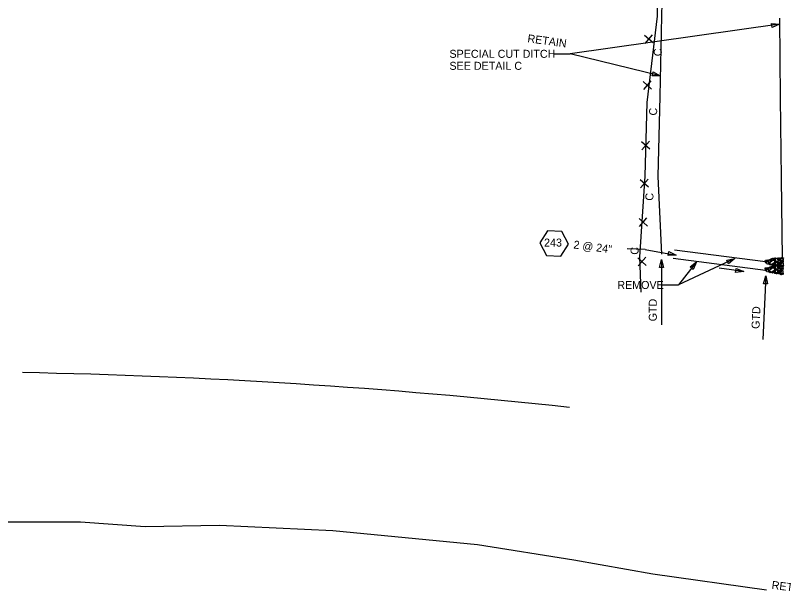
# Model space of a CAD drawing. Extents: x 2384780 to 2405432, y 547869 to 573706.
# Drawn here: x 2397303 to 2397782.7, y 552485.5 to 552846.5 of the extents above; entities that cross this region are included whole.
import ezdxf

# ---------------------------------------------------------------- set-up
doc = ezdxf.new("R2010")
doc.units = 0
for name, color, linetype in [('Old_Level_1', 7, 'Continuous'), ('Old_Level_18', 7, 'Continuous'), ('Old_Level_19', 7, 'Continuous'), ('Old_Level_5', 7, 'Continuous'), ('Old_Level_63', 7, 'Continuous'), ('Prop Drainage Box Number Symbol CELL', 7, 'Continuous')]:
    doc.layers.add(name, color=color, linetype=linetype)

# ---------------------------------------------------------------- blocks, each defined once
blk = doc.blocks.new('SPOT')
at = {"layer": 'Old_Level_1'}
for p, q in [((-5.48625, 4.61225), (5.48625, -4.61175)), ((-4.608, -5.326), (4.609, 5.325))]:
    blk.add_line(p, q, dxfattribs=at)

msp = doc.modelspace()

# ---------------------------------------------------------------- linework, layer by layer
at = {"layer": 'Old_Level_1'}
for p, q in [((2397714.65, 552700.21), (2397771.37, 552692.88)), ((2397713.83, 552694.89), (2397771.49, 552687.44))]:
    msp.add_line(p, q, dxfattribs=at)
for points in [[(2397777.5, 552695.17), (2397777.69, 552694.99), (2397777.81, 552694.57), (2397777.62, 552694.27), (2397777.3, 552694.26), (2397777.21, 552694.86), (2397777.31, 552695.16), (2397777.5, 552695.17)], [(2397779.62, 552694.92), (2397779.45, 552694.69), (2397778.96, 552694.57), (2397778.72, 552694.77), (2397778.76, 552694.96), (2397779.31, 552695.17), (2397779.5, 552695.11), (2397779.62, 552694.92)], [(2397780.24, 552695.24), (2397780.46, 552694.97), (2397780.55, 552694.54), (2397780.37, 552694.26), (2397780.07, 552694.25), (2397779.99, 552694.85), (2397780.05, 552695.15), (2397780.24, 552695.24)], [(2397780.97, 552694.45), (2397780.86, 552694.75), (2397780.96, 552695.16), (2397781.3, 552695.35), (2397781.49, 552695.24), (2397781.5, 552694.64), (2397781.16, 552694.45), (2397780.97, 552694.45)], [(2397782.71, 552694.94), (2397782.54, 552694.7), (2397782.05, 552694.59), (2397781.81, 552694.8), (2397781.85, 552694.99), (2397782.4, 552695.2), (2397782.59, 552695.12), (2397782.71, 552694.94)], [(2397771.69, 552693.69), (2397771.77, 552693.46), (2397772.01, 552692.94), (2397771.71, 552692.79), (2397771.52, 552692.77), (2397771.27, 552693.34), (2397771.39, 552693.67), (2397771.69, 552693.69)], [(2397771.84, 552692.67), (2397771.91, 552692.46), (2397772.15, 552691.97), (2397771.86, 552691.77), (2397771.67, 552691.77), (2397771.39, 552692.37), (2397771.54, 552692.67), (2397771.84, 552692.67)], [(2397773.3, 552693.37), (2397773, 552693.19), (2397772.41, 552692.95), (2397771.99, 552693.29), (2397771.97, 552693.69), (2397772.87, 552693.9), (2397773.17, 552693.71), (2397773.3, 552693.37)], [(2397772.6, 552691.05), (2397772.41, 552691.45), (2397772.09, 552692.42), (2397772.56, 552692.96), (2397773.1, 552692.92), (2397773.41, 552691.74), (2397773.12, 552691.16), (2397772.72, 552691.05)], [(2397773.47, 552692.3), (2397773.35, 552692.79), (2397773.32, 552693.8), (2397774, 552694.16), (2397774.41, 552693.97), (2397774.36, 552692.74), (2397773.95, 552692.32), (2397773.47, 552692.3)], [(2397773.5, 552691.4), (2397773.49, 552691.62), (2397773.47, 552692.07), (2397773.77, 552692.2), (2397773.96, 552692.2), (2397773.97, 552691.6), (2397773.76, 552691.3), (2397773.5, 552691.4)], [(2397774.51, 552691.25), (2397774.34, 552691.02), (2397773.85, 552690.9), (2397773.62, 552691.12), (2397773.62, 552691.31), (2397774.21, 552691.54), (2397774.44, 552691.44), (2397774.51, 552691.25)], [(2397777.29, 552692.76), (2397776.81, 552692.05), (2397775.42, 552691), (2397774.32, 552691.5), (2397774.07, 552692.29), (2397775.76, 552693.64), (2397776.74, 552693.54), (2397777.41, 552692.87)], [(2397775.16, 552690.94), (2397774.94, 552690.74), (2397774.45, 552690.61), (2397774.22, 552690.8), (2397774.22, 552691.02), (2397774.85, 552691.22), (2397775.05, 552691.12), (2397775.16, 552690.94)], [(2397775.24, 552693.22), (2397775.06, 552693), (2397774.57, 552692.89), (2397774.34, 552693.09), (2397774.37, 552693.27), (2397774.94, 552693.49), (2397775.12, 552693.41), (2397775.24, 552693.22)], [(2397775.35, 552694.34), (2397775.17, 552694.1), (2397774.69, 552693.99), (2397774.45, 552694.2), (2397774.49, 552694.39), (2397775.05, 552694.59), (2397775.24, 552694.52), (2397775.35, 552694.34)], [(2397775.49, 552693.76), (2397775.26, 552693.54), (2397774.79, 552693.46), (2397774.55, 552693.64), (2397774.55, 552693.86), (2397775.19, 552694.06), (2397775.37, 552693.95), (2397775.49, 552693.76)], [(2397775.51, 552693.79), (2397775.39, 552694.19), (2397775.37, 552694.79), (2397775.89, 552695.02), (2397776.2, 552694.87), (2397776.12, 552694.01), (2397775.8, 552693.79), (2397775.51, 552693.79)], [(2397775.79, 552690.35), (2397775.7, 552690.65), (2397775.65, 552691.14), (2397775.99, 552691.25), (2397776.25, 552691.19), (2397776.19, 552690.55), (2397775.97, 552690.32), (2397775.79, 552690.35)], [(2397776.65, 552690.47), (2397776.42, 552690.76), (2397776.21, 552691.44), (2397776.51, 552691.77), (2397776.81, 552691.77), (2397777.14, 552690.96), (2397776.95, 552690.57), (2397776.65, 552690.47)], [(2397777.22, 552694.66), (2397777.04, 552694.44), (2397776.55, 552694.32), (2397776.32, 552694.52), (2397776.36, 552694.71), (2397776.91, 552694.92), (2397777.1, 552694.85), (2397777.22, 552694.66)], [(2397777.52, 552693.9), (2397777.34, 552693.7), (2397776.86, 552693.61), (2397776.62, 552693.8), (2397776.62, 552694.02), (2397777.22, 552694.2), (2397777.41, 552694.09), (2397777.52, 552693.9)], [(2397777.75, 552691.99), (2397777.59, 552691.76), (2397777.09, 552691.67), (2397776.86, 552691.85), (2397776.86, 552692.07), (2397777.45, 552692.29), (2397777.67, 552692.17), (2397777.75, 552691.99)], [(2397777.91, 552690.47), (2397777.74, 552690.25), (2397777.25, 552690.12), (2397777.02, 552690.35), (2397777.02, 552690.54), (2397777.61, 552690.77), (2397777.84, 552690.66), (2397777.91, 552690.47)], [(2397777.5, 552691.62), (2397777.61, 552691.41), (2397777.82, 552690.92), (2397777.5, 552690.72), (2397777.34, 552690.72), (2397777.1, 552691.32), (2397777.2, 552691.51), (2397777.5, 552691.62)], [(2397777.4, 552690.37), (2397777.59, 552690.18), (2397777.72, 552689.77), (2397777.53, 552689.47), (2397777.2, 552689.46), (2397777.12, 552690.06), (2397777.22, 552690.36), (2397777.4, 552690.37)], [(2397777.42, 552692.49), (2397777.3, 552692.79), (2397777.4, 552693.2), (2397777.74, 552693.4), (2397777.92, 552693.29), (2397777.94, 552692.69), (2397777.61, 552692.49), (2397777.42, 552692.49)], [(2397778.56, 552694.77), (2397778.84, 552694.31), (2397779.31, 552693.22), (2397778.61, 552692.57), (2397778.12, 552692.56), (2397777.67, 552693.97), (2397777.95, 552694.69), (2397778.55, 552694.9)], [(2397777.94, 552690.64), (2397777.82, 552691.16), (2397777.9, 552692.17), (2397778.5, 552692.49), (2397779.02, 552692.32), (2397778.95, 552691.12), (2397778.46, 552690.59), (2397777.94, 552690.64)], [(2397778.94, 552690.29), (2397778.76, 552690.06), (2397778.27, 552689.94), (2397778.05, 552690.16), (2397778.05, 552690.35), (2397778.64, 552690.59), (2397778.86, 552690.47), (2397778.94, 552690.29)], [(2397779.53, 552690.12), (2397779.35, 552689.88), (2397778.87, 552689.77), (2397778.63, 552689.97), (2397778.67, 552690.16), (2397779.22, 552690.37), (2397779.4, 552690.31), (2397779.53, 552690.12)], [(2397779.24, 552691.17), (2397779.31, 552690.96), (2397779.42, 552690.47), (2397779.21, 552690.25), (2397779.06, 552690.24), (2397778.82, 552690.72), (2397778.94, 552691.02), (2397779.12, 552691.14)], [(2397779.06, 552692.81), (2397779.46, 552693), (2397780.47, 552693.32), (2397780.96, 552692.85), (2397780.97, 552692.32), (2397779.79, 552692.04), (2397779.17, 552692.17), (2397779.1, 552692.7)], [(2397780.01, 552691.7), (2397779.8, 552691.46), (2397779.31, 552691.35), (2397779.09, 552691.57), (2397779.11, 552691.76), (2397779.67, 552691.96), (2397779.9, 552691.89), (2397780.01, 552691.7)], [(2397779.31, 552693.8), (2397779.19, 552694.1), (2397779.29, 552694.51), (2397779.62, 552694.71), (2397779.81, 552694.6), (2397779.82, 552694), (2397779.5, 552693.8), (2397779.31, 552693.8)], [(2397780.22, 552693.59), (2397780.06, 552693.4), (2397779.52, 552693.22), (2397779.3, 552693.45), (2397779.34, 552693.64), (2397779.92, 552693.87), (2397780.11, 552693.81), (2397780.22, 552693.59)], [(2397780.31, 552690.29), (2397780.05, 552690.09), (2397779.56, 552689.94), (2397779.37, 552690.16), (2397779.37, 552690.34), (2397779.97, 552690.59), (2397780.2, 552690.47), (2397780.31, 552690.29)], [(2397780.34, 552691), (2397780.15, 552690.92), (2397779.66, 552690.71), (2397779.42, 552691.01), (2397779.42, 552691.2), (2397780.06, 552691.44), (2397780.22, 552691.22), (2397780.34, 552691)], [(2397780.14, 552690.43), (2397780.37, 552690.17), (2397780.45, 552689.73), (2397780.28, 552689.46), (2397779.98, 552689.44), (2397779.89, 552690.04), (2397779.95, 552690.34), (2397780.14, 552690.43)], [(2397780.49, 552689.72), (2397780.39, 552690.02), (2397780.34, 552690.51), (2397780.67, 552690.62), (2397780.94, 552690.56), (2397780.87, 552689.92), (2397780.66, 552689.7), (2397780.49, 552689.72)], [(2397780.87, 552692.17), (2397781.06, 552691.84), (2397781.2, 552691.12), (2397780.9, 552690.82), (2397780.6, 552690.82), (2397780.36, 552691.64), (2397780.46, 552692.01), (2397780.87, 552692.17)], [(2397780.56, 552694.07), (2397780.96, 552694.39), (2397781.94, 552694.71), (2397782.47, 552694.24), (2397782.36, 552693.71), (2397781.17, 552693.37), (2397780.72, 552693.56), (2397780.49, 552694.07)], [(2397780.88, 552689.64), (2397780.77, 552689.94), (2397780.87, 552690.36), (2397781.2, 552690.54), (2397781.39, 552690.43), (2397781.4, 552689.83), (2397781.07, 552689.64), (2397780.88, 552689.64)], [(2397781.7, 552693.09), (2397781.51, 552692.86), (2397781.02, 552692.72), (2397780.8, 552692.95), (2397780.8, 552693.14), (2397781.4, 552693.37), (2397781.62, 552693.27), (2397781.7, 552693.09)], [(2397781.36, 552690.24), (2397781.27, 552690.75), (2397781.22, 552691.72), (2397781.92, 552692.09), (2397782.41, 552691.87), (2397782.36, 552690.67), (2397781.89, 552690.25), (2397781.36, 552690.24)], [(2397781.72, 552692.2), (2397781.65, 552692.56), (2397781.64, 552693.2), (2397782.16, 552693.41), (2397782.45, 552693.34), (2397782.36, 552692.4), (2397782.06, 552692.16), (2397781.72, 552692.2)], [(2397782.62, 552690.13), (2397782.44, 552689.89), (2397781.95, 552689.78), (2397781.72, 552689.99), (2397781.75, 552690.18), (2397782.3, 552690.39), (2397782.49, 552690.32), (2397782.62, 552690.13)], [(2397782.1, 552689.57), (2397782.01, 552689.87), (2397781.96, 552690.36), (2397782.3, 552690.47), (2397782.56, 552690.41), (2397782.5, 552689.77), (2397782.29, 552689.55), (2397782.1, 552689.57)], [(2397771.59, 552688.88), (2397771.68, 552688.66), (2397771.92, 552688.13), (2397771.62, 552687.98), (2397771.43, 552687.97), (2397771.18, 552688.53), (2397771.29, 552688.87), (2397771.59, 552688.88)], [(2397771.74, 552687.87), (2397771.82, 552687.66), (2397772.05, 552687.17), (2397771.77, 552686.97), (2397771.58, 552686.97), (2397771.29, 552687.57), (2397771.44, 552687.87), (2397771.74, 552687.87)], [(2397773.2, 552688.57), (2397772.9, 552688.38), (2397772.32, 552688.14), (2397771.89, 552688.48), (2397771.88, 552688.88), (2397772.78, 552689.09), (2397773.08, 552688.91), (2397773.2, 552688.57)], [(2397772.5, 552686.24), (2397772.32, 552686.64), (2397771.99, 552687.62), (2397772.47, 552688.16), (2397773, 552688.12), (2397773.32, 552686.93), (2397773.03, 552686.36), (2397772.63, 552686.24)], [(2397773.38, 552687.49), (2397773.25, 552687.98), (2397773.23, 552688.99), (2397773.9, 552689.36), (2397774.32, 552689.17), (2397774.27, 552687.93), (2397773.85, 552687.52), (2397773.38, 552687.49)], [(2397773.4, 552686.59), (2397773.39, 552686.82), (2397773.38, 552687.27), (2397773.68, 552687.39), (2397773.87, 552687.39), (2397773.88, 552686.79), (2397773.67, 552686.49), (2397773.4, 552686.59)], [(2397774.42, 552686.44), (2397774.24, 552686.22), (2397773.75, 552686.09), (2397773.53, 552686.32), (2397773.53, 552686.51), (2397774.12, 552686.73), (2397774.34, 552686.63), (2397774.42, 552686.44)], [(2397777.19, 552687.96), (2397776.72, 552687.24), (2397775.33, 552686.19), (2397774.23, 552686.69), (2397773.98, 552687.48), (2397775.67, 552688.83), (2397776.64, 552688.73), (2397777.32, 552688.07)], [(2397775.07, 552686.13), (2397774.84, 552685.93), (2397774.35, 552685.81), (2397774.13, 552685.99), (2397774.13, 552686.22), (2397774.75, 552686.42), (2397774.95, 552686.32), (2397775.07, 552686.13)], [(2397775.14, 552688.42), (2397774.97, 552688.19), (2397774.48, 552688.08), (2397774.24, 552688.28), (2397774.28, 552688.47), (2397774.84, 552688.68), (2397775.03, 552688.61), (2397775.14, 552688.42)], [(2397775.25, 552689.53), (2397775.08, 552689.29), (2397774.59, 552689.18), (2397774.35, 552689.39), (2397774.39, 552689.58), (2397774.95, 552689.78), (2397775.14, 552689.72), (2397775.25, 552689.53)], [(2397775.39, 552688.96), (2397775.17, 552688.73), (2397774.69, 552688.66), (2397774.45, 552688.83), (2397774.45, 552689.06), (2397775.09, 552689.26), (2397775.28, 552689.14), (2397775.39, 552688.96)], [(2397775.42, 552688.98), (2397775.29, 552689.38), (2397775.28, 552689.98), (2397775.79, 552690.22), (2397776.1, 552690.07), (2397776.03, 552689.21), (2397775.7, 552688.98), (2397775.42, 552688.98)], [(2397775.69, 552685.54), (2397775.6, 552685.84), (2397775.55, 552686.33), (2397775.89, 552686.44), (2397776.15, 552686.38), (2397776.09, 552685.74), (2397775.88, 552685.52), (2397775.69, 552685.54)], [(2397776.55, 552685.67), (2397776.33, 552685.96), (2397776.12, 552686.63), (2397776.42, 552686.97), (2397776.72, 552686.97), (2397777.04, 552686.16), (2397776.85, 552685.77), (2397776.55, 552685.67)], [(2397777.13, 552689.86), (2397776.94, 552689.63), (2397776.45, 552689.52), (2397776.23, 552689.72), (2397776.27, 552689.91), (2397776.82, 552690.12), (2397777, 552690.04), (2397777.13, 552689.86)], [(2397777.43, 552689.09), (2397777.24, 552688.89), (2397776.77, 552688.81), (2397776.53, 552688.99), (2397776.53, 552689.22), (2397777.13, 552689.39), (2397777.32, 552689.28), (2397777.43, 552689.09)], [(2397777.65, 552687.18), (2397777.49, 552686.96), (2397776.99, 552686.87), (2397776.77, 552687.04), (2397776.77, 552687.27), (2397777.35, 552687.48), (2397777.58, 552687.37), (2397777.65, 552687.18)], [(2397777.82, 552685.67), (2397777.64, 552685.44), (2397777.15, 552685.32), (2397776.93, 552685.54), (2397776.93, 552685.73), (2397777.52, 552685.97), (2397777.74, 552685.86), (2397777.82, 552685.67)], [(2397777.4, 552686.82), (2397777.52, 552686.61), (2397777.73, 552686.12), (2397777.4, 552685.92), (2397777.24, 552685.92), (2397777, 552686.52), (2397777.1, 552686.71), (2397777.4, 552686.82)], [(2397777.33, 552687.68), (2397777.2, 552687.98), (2397777.3, 552688.39), (2397777.64, 552688.59), (2397777.83, 552688.48), (2397777.84, 552687.88), (2397777.52, 552687.68), (2397777.33, 552687.68)], [(2397778.47, 552689.97), (2397778.74, 552689.51), (2397779.22, 552688.42), (2397778.52, 552687.77), (2397778.03, 552687.76), (2397777.58, 552689.17), (2397777.85, 552689.88), (2397778.45, 552690.09)], [(2397777.84, 552685.83), (2397777.73, 552686.36), (2397777.8, 552687.37), (2397778.4, 552687.68), (2397778.93, 552687.52), (2397778.85, 552686.32), (2397778.37, 552685.78), (2397777.84, 552685.83)], [(2397778.84, 552685.48), (2397778.67, 552685.26), (2397778.18, 552685.13), (2397777.95, 552685.36), (2397777.95, 552685.54), (2397778.54, 552685.78), (2397778.77, 552685.67), (2397778.84, 552685.48)], [(2397779.14, 552686.37), (2397779.22, 552686.16), (2397779.33, 552685.67), (2397779.12, 552685.44), (2397778.97, 552685.43), (2397778.73, 552685.92), (2397778.84, 552686.22), (2397779.03, 552686.33)], [(2397778.97, 552688.01), (2397779.37, 552688.19), (2397780.38, 552688.52), (2397780.87, 552688.04), (2397780.88, 552687.52), (2397779.69, 552687.23), (2397779.08, 552687.37), (2397779, 552687.89)], [(2397779.92, 552686.89), (2397779.7, 552686.66), (2397779.22, 552686.54), (2397778.99, 552686.77), (2397779.02, 552686.96), (2397779.58, 552687.16), (2397779.8, 552687.08), (2397779.92, 552686.89)], [(2397779.22, 552688.99), (2397779.09, 552689.29), (2397779.19, 552689.71), (2397779.53, 552689.91), (2397779.72, 552689.79), (2397779.73, 552689.19), (2397779.4, 552688.99), (2397779.22, 552688.99)], [(2397780.13, 552688.78), (2397779.97, 552688.59), (2397779.43, 552688.42), (2397779.2, 552688.64), (2397779.24, 552688.83), (2397779.83, 552689.07), (2397780.02, 552689.01), (2397780.13, 552688.78)], [(2397780.22, 552685.48), (2397779.95, 552685.28), (2397779.47, 552685.13), (2397779.28, 552685.36), (2397779.28, 552685.53), (2397779.88, 552685.78), (2397780.1, 552685.67), (2397780.22, 552685.48)], [(2397780.24, 552686.19), (2397780.05, 552686.12), (2397779.57, 552685.91), (2397779.33, 552686.21), (2397779.33, 552686.39), (2397779.97, 552686.63), (2397780.13, 552686.42), (2397780.24, 552686.19)], [(2397780.39, 552684.92), (2397780.29, 552685.22), (2397780.24, 552685.71), (2397780.58, 552685.82), (2397780.84, 552685.76), (2397780.78, 552685.12), (2397780.57, 552684.89), (2397780.39, 552684.92)], [(2397780.78, 552687.37), (2397780.97, 552687.03), (2397781.1, 552686.32), (2397780.8, 552686.02), (2397780.5, 552686.02), (2397780.27, 552686.83), (2397780.37, 552687.21), (2397780.78, 552687.37)], [(2397780.47, 552689.27), (2397780.87, 552689.58), (2397781.84, 552689.91), (2397782.38, 552689.43), (2397782.27, 552688.91), (2397781.08, 552688.57), (2397780.63, 552688.76), (2397780.39, 552689.27)], [(2397781.6, 552688.28), (2397781.42, 552688.06), (2397780.93, 552687.92), (2397780.7, 552688.14), (2397780.7, 552688.33), (2397781.3, 552688.57), (2397781.53, 552688.47), (2397781.6, 552688.28)], [(2397781.1, 552689.41), (2397781.01, 552689.71), (2397780.96, 552690.2), (2397781.3, 552690.31), (2397781.56, 552690.25), (2397781.5, 552689.61), (2397781.29, 552689.39), (2397781.1, 552689.41)], [(2397781.27, 552685.43), (2397781.18, 552685.94), (2397781.13, 552686.92), (2397781.83, 552687.28), (2397782.32, 552687.07), (2397782.27, 552685.87), (2397781.79, 552685.44), (2397781.27, 552685.43)], [(2397781.63, 552687.39), (2397781.55, 552687.76), (2397781.54, 552688.39), (2397782.07, 552688.61), (2397782.35, 552688.53), (2397782.27, 552687.59), (2397781.97, 552687.36), (2397781.63, 552687.39)], [(2397782, 552684.77), (2397781.92, 552685.07), (2397781.87, 552685.56), (2397782.2, 552685.67), (2397782.47, 552685.61), (2397782.4, 552684.97), (2397782.19, 552684.74), (2397782, 552684.77)], [(2397781, 552684.61), (2397780.92, 552684.91), (2397780.87, 552685.39), (2397781.2, 552685.51), (2397781.47, 552685.44), (2397781.4, 552684.81), (2397781.19, 552684.58), (2397781, 552684.61)]]:
    msp.add_lwpolyline(points, dxfattribs=at)
at = {"layer": 'Old_Level_18'}
for p, q in [((2397706.38, 552694.18), (2397706.38, 552653.38)), ((2397771.61, 552683.89), (2397769.84, 552644.16))]:
    msp.add_line(p, q, dxfattribs=at)
for points in [[(2397706.69, 552854.23), (2397706.55, 552845.98), (2397705.45, 552795.99), (2397704.1, 552746), (2397706.56, 552697.52)], [(2397780.21, 552844.82), (2397780.62, 552794.81), (2397781.19, 552744.79), (2397781.85, 552694.78)]]:
    msp.add_lwpolyline(points, dxfattribs=at)
for points in [[(2397705.13, 552689.18), (2397706.38, 552694.18), (2397707.63, 552689.18)], [(2397770.14, 552678.95), (2397771.61, 552683.89), (2397772.64, 552678.84)]]:
    msp.add_lwpolyline(points, close=True, dxfattribs=at)
at = {"layer": 'Old_Level_19'}
msp.add_lwpolyline([(2397772.01, 552487.64), (2397701.04, 552497.67), (2397651.63, 552506.35), (2397591.49, 552516.1), (2397501.18, 552524.78), (2397430.49, 552528.03), (2397384.03, 552527.22), (2397343.67, 552530.2), (2397272.16, 552530.2), (2397207.58, 552529.39), (2397135.53, 552529.39), (2397097.5, 552528.84), (2397031.19, 552524.78), (2397005.18, 552522.61)], dxfattribs=at)
msp.add_arc((2397235.28, 548796.28), 3827.91, 83.79645, 88.92061, dxfattribs=at)
at = {"layer": 'Old_Level_5'}
for p, q in [((2397780.24, 552840.96), (2397649.5, 552822.51)), ((2397639.5, 552822.51), (2397649.5, 552822.51)), ((2397705.73, 552808.77), (2397649.5, 552822.51)), ((2397696.23, 552700.46), (2397684.96, 552700.85)), ((2397696.23, 552700.46), (2397715.71, 552696.84)), ((2397752.35, 552694.66), (2397717.06, 552678.22)), ((2397728.34, 552692.62), (2397717.06, 552678.22)), ((2397757.9, 552686.61), (2397742.42, 552688.74)), ((2397707.06, 552678.22), (2397717.06, 552678.22))]:
    msp.add_line(p, q, dxfattribs=at)
for points in [[(2397775.12, 552841.5), (2397780.24, 552840.96), (2397775.47, 552839.02)], [(2397701.17, 552811.17), (2397705.73, 552808.77), (2397700.58, 552808.75)], [(2397711.09, 552699.13), (2397715.71, 552696.84), (2397710.56, 552696.69)], [(2397724.27, 552689.46), (2397728.34, 552692.62), (2397726.24, 552687.91)], [(2397747.29, 552693.68), (2397752.35, 552694.66), (2397748.35, 552691.42)], [(2397753.12, 552688.53), (2397757.9, 552686.61), (2397752.78, 552686.05)]]:
    msp.add_lwpolyline(points, close=True, dxfattribs=at)
at = {"layer": 'Old_Level_63'}
msp.add_lwpolyline([(2397693.72, 552673.71), (2397692.99, 552695.86), (2397696.21, 552746.13), (2397697.57, 552792.18), (2397703.99, 552846.02), (2397703.68, 552896.03), (2397703.5, 552946.04)], dxfattribs=at)
at = {"layer": 'Prop Drainage Box Number Symbol CELL'}
msp.add_lwpolyline([(2397634.64, 552696.54), (2397643.58, 552696.18), (2397648.37, 552703.74), (2397644.21, 552711.67), (2397635.27, 552712.03), (2397630.48, 552704.47)], close=True, dxfattribs=at)

# ---------------------------------------------------------------- block references
at = {"layer": 'Old_Level_63', "xscale": 0.49999999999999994, "yscale": 0.5000000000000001, "rotation": 89.10156575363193}
for p in [(2397698.57, 552831.64), (2397697.69, 552802.84), (2397696.53, 552765.29), (2397695.8, 552741.54), (2397695.06, 552717.34), (2397694.3, 552692.77)]:
    msp.add_blockref('SPOT', p, dxfattribs=at)

# ---------------------------------------------------------------- texts
at = {"layer": 'Old_Level_1'}
msp.add_text('243', height=5, rotation=0.0802, dxfattribs=at).set_placement((2397633.15, 552702.17))
at = {"layer": 'Old_Level_5'}
for s, rotation, p in [('RETAIN', 352.2566, (2397622.55, 552829.75)), ('C', 89.1016, (2397706.61, 552820.98)), ('2 @ 24"', 352.6347, (2397651.3, 552701.05)), ('GTD', 90, (2397703.53, 552655.51)), ('GTD', 87.4457, (2397767.63, 552650.71)), ('RETAIN', 352.7267, (2397775.03, 552488.58))]:
    msp.add_text(s, height=5, rotation=rotation, dxfattribs=at).set_placement(p)
for s, p in [('SPECIAL CUT DITCH', (2397574.07, 552820.01)), ('SEE DETAIL C', (2397574.07, 552812.51)), ('REMOVE', (2397678.89, 552675.72))]:
    msp.add_text(s, height=5, dxfattribs=at).set_placement(p)
at = {"layer": 'Old_Level_63'}
for p in [(2397703.71, 552783.96), (2397701.39, 552730.8), (2397692.14, 552697.05)]:
    msp.add_text('C', height=5, rotation=89.1016, dxfattribs=at).set_placement(p)

doc.saveas('drawing.dxf')
